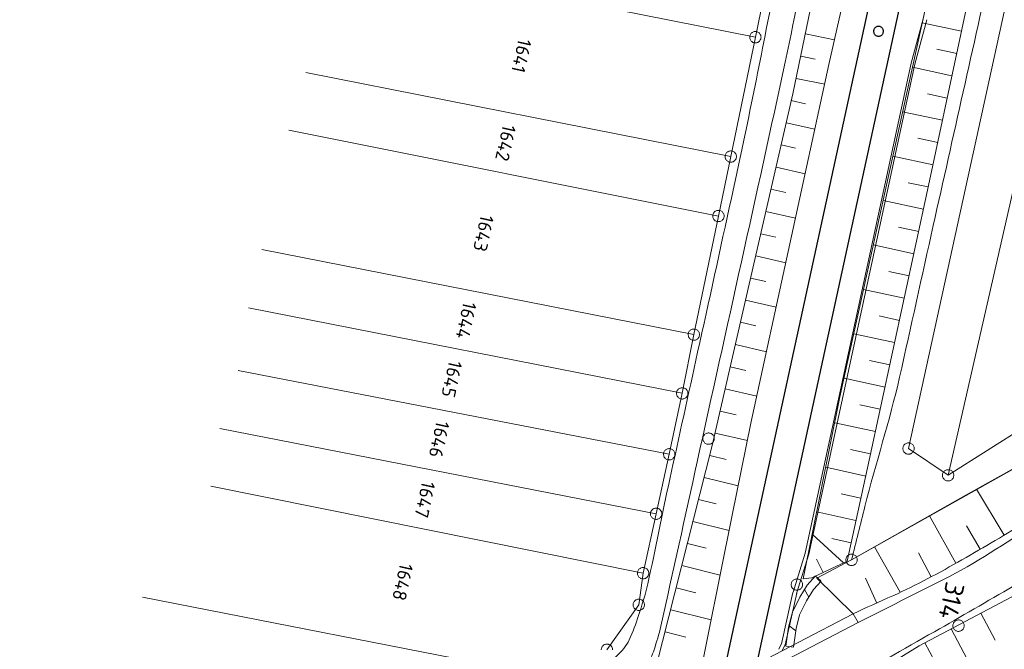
# Model space of a CAD drawing. Header units: metres. Extents: x 3425540 to 3446143, y 5432760 to 5444637.
# Tile 397 of 656: x 3436398 to 3436528, y 5442500 to 5442583. Entities that reach past the tile are written whole.
import ezdxf
from ezdxf.enums import TextEntityAlignment as Align

# ---------------------------------------------------------------- set-up
doc = ezdxf.new("R2010")
doc.units = ezdxf.units.M
for name, color, linetype, lineweight in [('B_Bestand', 9, 'Continuous', 18), ('B_Böschung', 9, 'Continuous', 18), ('B_Flurgrenzen', 9, 'Continuous', 18), ('B_Gleisachse', 9, 'Continuous', 25), ('B_Kilometrierung', 9, 'Continuous', 25), ('Bestand Kabeltröge', 9, 'Continuous', 18)]:
    doc.layers.add(name, color=color, linetype=linetype, lineweight=lineweight)
doc.styles.get("Standard").update_dxf_attribs({"font": 'isocpeur.ttf'})

msp = doc.modelspace()

# ---------------------------------------------------------------- linework, layer by layer
at = {"layer": 'B_Bestand'}
for p, q in [((3436503.37, 5442509.41), (3436502.65, 5442510.06)), ((3436501.21, 5442508.29), (3436501.75, 5442507.26)), ((3436475.59, 5442488.38), (3436507.6, 5442505.09)), ((3436499.13, 5442503.55), (3436500.04, 5442502.82)), ((3436499.74, 5442500.66), (3436498.77, 5442500.79))]:
    msp.add_line(p, q, dxfattribs=at)
for points in [[(3436502.64, 5442510.07), (3436501.56, 5442508.87), (3436500.59, 5442507.27), (3436499.61, 5442505.27), (3436499.1, 5442503.31), (3436498.76, 5442500.79)], [(3436503.38, 5442509.4), (3436502.37, 5442508.27), (3436501.46, 5442506.79), (3436500.56, 5442504.92), (3436500.08, 5442503.12), (3436499.75, 5442500.66)], [(3436475.59, 5442488.38), (3436476.25, 5442487.23), (3436508.26, 5442503.94), (3436507.6, 5442505.09)]]:
    msp.add_lwpolyline(points, dxfattribs=at)
for points, knots in [([(3436561.7, 5442898.68), (3436561.23, 5442896.28), (3436560.76, 5442893.87), (3436560.28, 5442891.47), (3436559.87, 5442889.35), (3436559.63, 5442887.2), (3436559.39, 5442885.05), (3436559.13, 5442882.73), (3436558.92, 5442880.41), (3436558.84, 5442878.08), (3436558.76, 5442875.72), (3436558.8, 5442873.36), (3436558.72, 5442871), (3436558.59, 5442866.7), (3436558.41, 5442862.4), (3436558.22, 5442858.1), (3436558.11, 5442855.6), (3436557.95, 5442853.11), (3436557.72, 5442850.62), (3436557.4, 5442847.15), (3436556.87, 5442843.7), (3436556.1, 5442840.3), (3436555.64, 5442838.28), (3436555.17, 5442836.26), (3436554.71, 5442834.24), (3436553.81, 5442830.3), (3436552.93, 5442826.36), (3436552.03, 5442822.42), (3436550.15, 5442814.15), (3436547.74, 5442806.01), (3436545.85, 5442797.75), (3436545.23, 5442795.06), (3436544.9, 5442792.32), (3436544.3, 5442789.64), (3436541.06, 5442775.3), (3436537.44, 5442761.04), (3436534.25, 5442746.68), (3436531.08, 5442732.37), (3436528.09, 5442718.01), (3436524.84, 5442703.72), (3436521.3, 5442688.18), (3436517.75, 5442672.66), (3436514.19, 5442657.13), (3436513.38, 5442653.59), (3436512.54, 5442650.06), (3436511.75, 5442646.52), (3436509.59, 5442636.85), (3436507.92, 5442627.08), (3436506.06, 5442617.34), (3436503.55, 5442604.18), (3436501.47, 5442590.93), (3436498.65, 5442577.83), (3436494.86, 5442560.25), (3436490.92, 5442542.69), (3436487.05, 5442525.12), (3436485.46, 5442517.9), (3436483.86, 5442510.67), (3436482.26, 5442503.45), (3436482.02, 5442502.39), (3436481.7, 5442501.36), (3436481.37, 5442500.33), (3436481.13, 5442499.6), (3436480.76, 5442498.95), (3436480.31, 5442498.32), (3436479.96, 5442497.84), (3436479.56, 5442497.42), (3436479.08, 5442497.09), (3436478.33, 5442496.59), (3436477.58, 5442496.11), (3436476.79, 5442495.7), (3436475.63, 5442495.09), (3436474.47, 5442494.48), (3436473.31, 5442493.87)], [0, 0, 0, 0, 0.017605, 0.017605, 0.017605, 0.033115, 0.033115, 0.033115, 0.049864, 0.049864, 0.049864, 0.066833, 0.066833, 0.066833, 0.097753, 0.097753, 0.097753, 0.115699, 0.115699, 0.115699, 0.140723, 0.140723, 0.140723, 0.155609, 0.155609, 0.155609, 0.184655, 0.184655, 0.184655, 0.24557, 0.24557, 0.24557, 0.26533, 0.26533, 0.26533, 0.370999, 0.370999, 0.370999, 0.476345, 0.476345, 0.476345, 0.590808, 0.590808, 0.590808, 0.616872, 0.616872, 0.616872, 0.688074, 0.688074, 0.688074, 0.784355, 0.784355, 0.784355, 0.913628, 0.913628, 0.913628, 0.966784, 0.966784, 0.966784, 0.974566, 0.974566, 0.974566, 0.980006, 0.980006, 0.980006, 0.984163, 0.984163, 0.984163, 0.990577, 0.990577, 0.990577, 1, 1, 1, 1]), ([(3436603.1, 5442891.21), (3436602.34, 5442891.19), (3436601.57, 5442891.16), (3436600.81, 5442891.13), (3436600.2, 5442891.11), (3436599.67, 5442890.76), (3436599.11, 5442890.48), (3436598.49, 5442890.16), (3436597.91, 5442889.86), (3436597.41, 5442889.37), (3436596.78, 5442888.74), (3436596.33, 5442888.04), (3436595.91, 5442887.28), (3436595.5, 5442886.55), (3436595.06, 5442885.85), (3436594.86, 5442885.05), (3436594.44, 5442883.36), (3436594.1, 5442881.65), (3436593.69, 5442879.95), (3436592.52, 5442875.21), (3436591.4, 5442870.46), (3436590.17, 5442865.73), (3436588.96, 5442861.12), (3436587.64, 5442856.54), (3436586.44, 5442851.94), (3436584.44, 5442844.28), (3436582.5, 5442836.61), (3436580.5, 5442828.96), (3436579.11, 5442823.59), (3436577.65, 5442818.25), (3436576.26, 5442812.88), (3436573.77, 5442803.27), (3436571.39, 5442793.63), (3436569.15, 5442783.96), (3436567.1, 5442775.11), (3436565.07, 5442766.26), (3436563.02, 5442757.41), (3436559.27, 5442741.21), (3436555.46, 5442725.02), (3436551.73, 5442708.82), (3436549.6, 5442699.59), (3436548.33, 5442690.18), (3436546.25, 5442680.95), (3436543.28, 5442667.77), (3436540.26, 5442654.61), (3436537.3, 5442641.44), (3436533.56, 5442624.79), (3436529.81, 5442608.14), (3436526.07, 5442591.49), (3436523.44, 5442579.76), (3436520.81, 5442568.02), (3436518.18, 5442556.29), (3436516.69, 5442549.62), (3436515.25, 5442542.94), (3436513.74, 5442536.28), (3436512.44, 5442530.54), (3436510.6, 5442524.93), (3436509.17, 5442519.22), (3436508.58, 5442516.88), (3436507.99, 5442514.53), (3436507.4, 5442512.19)], [0, 0, 0, 0, 0.005825, 0.005825, 0.005825, 0.010443, 0.010443, 0.010443, 0.015593, 0.015593, 0.015593, 0.022125, 0.022125, 0.022125, 0.028356, 0.028356, 0.028356, 0.041627, 0.041627, 0.041627, 0.078803, 0.078803, 0.078803, 0.115042, 0.115042, 0.115042, 0.175242, 0.175242, 0.175242, 0.21743, 0.21743, 0.21743, 0.29297, 0.29297, 0.29297, 0.3621, 0.3621, 0.3621, 0.488637, 0.488637, 0.488637, 0.56069, 0.56069, 0.56069, 0.663444, 0.663444, 0.663444, 0.793305, 0.793305, 0.793305, 0.884819, 0.884819, 0.884819, 0.936793, 0.936793, 0.936793, 0.981599, 0.981599, 0.981599, 1, 1, 1, 1]), ([(3436502.27, 5442616.09), (3436501.28, 5442610.42), (3436500.3, 5442604.75), (3436499.31, 5442599.08), (3436498.57, 5442594.81), (3436497.79, 5442590.55), (3436496.97, 5442586.3), (3436495.27, 5442577.47), (3436493.48, 5442568.67), (3436491.56, 5442559.89), (3436490.08, 5442553.11), (3436488.6, 5442546.34), (3436487.11, 5442539.57), (3436485.89, 5442533.99), (3436484.66, 5442528.41), (3436483.43, 5442522.83), (3436482.42, 5442518.24), (3436481.54, 5442513.62), (3436480.54, 5442509.03), (3436480.23, 5442507.61), (3436479.74, 5442506.23), (3436479.31, 5442504.84), (3436478.97, 5442503.76), (3436478.57, 5442502.7), (3436478.08, 5442501.66), (3436477.69, 5442500.83), (3436477.09, 5442500.13), (3436476.41, 5442499.49), (3436475.42, 5442498.55), (3436474.41, 5442497.7), (3436473.23, 5442497.09), (3436470.73, 5442495.79), (3436468.14, 5442494.71), (3436465.64, 5442493.41), (3436462.29, 5442491.66), (3436458.86, 5442490.03), (3436455.62, 5442488.07), (3436452.19, 5442485.98), (3436448.77, 5442483.87), (3436445.36, 5442481.76), (3436439.99, 5442478.45), (3436434.63, 5442475.11), (3436429.26, 5442471.8), (3436425.76, 5442469.64), (3436422.06, 5442467.83), (3436418.56, 5442465.66), (3436415.48, 5442463.77), (3436412.55, 5442461.67), (3436409.69, 5442459.47), (3436407.08, 5442457.46), (3436404.52, 5442455.41), (3436401.95, 5442453.36), (3436399.76, 5442451.61), (3436397.69, 5442449.74), (3436395.48, 5442448), (3436394.15, 5442446.95), (3436392.59, 5442446.29), (3436391.02, 5442445.6), (3436389.51, 5442444.94), (3436388, 5442444.33), (3436386.39, 5442444.15), (3436384.47, 5442443.94), (3436382.56, 5442443.9), (3436380.64, 5442443.98), (3436377.25, 5442444.13), (3436373.85, 5442444.28), (3436370.46, 5442444.43)], [0, 0, 0, 0, 0.071426, 0.071426, 0.071426, 0.125148, 0.125148, 0.125148, 0.236635, 0.236635, 0.236635, 0.32268, 0.32268, 0.32268, 0.393556, 0.393556, 0.393556, 0.451863, 0.451863, 0.451863, 0.4699, 0.4699, 0.4699, 0.483996, 0.483996, 0.483996, 0.495348, 0.495348, 0.495348, 0.511819, 0.511819, 0.511819, 0.546689, 0.546689, 0.546689, 0.593664, 0.593664, 0.593664, 0.643475, 0.643475, 0.643475, 0.721755, 0.721755, 0.721755, 0.772798, 0.772798, 0.772798, 0.817531, 0.817531, 0.817531, 0.85832, 0.85832, 0.85832, 0.893054, 0.893054, 0.893054, 0.914005, 0.914005, 0.914005, 0.934068, 0.934068, 0.934068, 0.957838, 0.957838, 0.957838, 1, 1, 1, 1]), ([(3436508.26, 5442503.94), (3436512.02, 5442505.82), (3436515.78, 5442507.71), (3436519.53, 5442509.6), (3436523.75, 5442511.72), (3436527.67, 5442514.4), (3436531.68, 5442516.9), (3436534.88, 5442518.91), (3436538.11, 5442520.86), (3436541.2, 5442523.02), (3436545.72, 5442526.18), (3436550.19, 5442529.43), (3436554.62, 5442532.71), (3436559.41, 5442536.25), (3436564.2, 5442539.79), (3436568.98, 5442543.33), (3436572.43, 5442545.88), (3436575.88, 5442548.43), (3436579.33, 5442550.98)], [0, 0, 0, 0, 0.147655, 0.147655, 0.147655, 0.313715, 0.313715, 0.313715, 0.446215, 0.446215, 0.446215, 0.640097, 0.640097, 0.640097, 0.849283, 0.849283, 0.849283, 1, 1, 1, 1]), ([(3436506.09, 5442495.78), (3436510.17, 5442498.09), (3436514.26, 5442500.4), (3436518.34, 5442502.72), (3436521.84, 5442504.7), (3436525.31, 5442506.73), (3436528.79, 5442508.75), (3436531.89, 5442510.56), (3436534.94, 5442512.43), (3436537.97, 5442514.36), (3436541.46, 5442516.59), (3436544.9, 5442518.89), (3436548.25, 5442521.33), (3436551.54, 5442523.73), (3436554.83, 5442526.14), (3436558.1, 5442528.56), (3436564.48, 5442533.26), (3436570.85, 5442537.96), (3436577.22, 5442542.67)], [0, 0, 0, 0, 0.164989, 0.164989, 0.164989, 0.30648, 0.30648, 0.30648, 0.432576, 0.432576, 0.432576, 0.578184, 0.578184, 0.578184, 0.721453, 0.721453, 0.721453, 1, 1, 1, 1]), ([(3436574.05, 5442527.51), (3436572.48, 5442526.06), (3436570.91, 5442524.61), (3436569.35, 5442523.16), (3436564.8, 5442518.94), (3436559.71, 5442515.36), (3436554.83, 5442511.54), (3436551.85, 5442509.21), (3436548.86, 5442506.9), (3436545.84, 5442504.63), (3436543.52, 5442502.88), (3436541.15, 5442501.21), (3436538.65, 5442499.72), (3436534.21, 5442497.07), (3436529.66, 5442494.68), (3436525.13, 5442492.22), (3436521.86, 5442490.44), (3436518.6, 5442488.68), (3436515.24, 5442487.1), (3436513.91, 5442486.47), (3436512.4, 5442486.36), (3436511.02, 5442485.85), (3436509.99, 5442485.47), (3436508.99, 5442485.01), (3436507.98, 5442484.54), (3436507.31, 5442484.22), (3436506.61, 5442483.95), (3436506.11, 5442483.36), (3436505.56, 5442482.71), (3436505.24, 5442481.96), (3436504.87, 5442481.22), (3436504.27, 5442480.02), (3436503.67, 5442478.85), (3436503.14, 5442477.62), (3436502.34, 5442475.73), (3436501.58, 5442473.82), (3436501.07, 5442471.83), (3436500.45, 5442469.39), (3436499.85, 5442466.95), (3436499.27, 5442464.5), (3436497.36, 5442456.42), (3436495.47, 5442448.33), (3436493.54, 5442440.25), (3436491.72, 5442432.6), (3436489.84, 5442424.97), (3436488.02, 5442417.33), (3436485.64, 5442407.32), (3436483.34, 5442397.29), (3436481.05, 5442387.27), (3436478.3, 5442375.27), (3436475.48, 5442363.28), (3436473.11, 5442351.2), (3436471.26, 5442341.81), (3436469.42, 5442332.41), (3436467.58, 5442323.01), (3436464.54, 5442307.47), (3436461.46, 5442291.94), (3436458.46, 5442276.4), (3436455.59, 5442261.47), (3436452.71, 5442246.55), (3436449.83, 5442231.62)], [0, 0, 0, 0, 0.018859, 0.018859, 0.018859, 0.073569, 0.073569, 0.073569, 0.106933, 0.106933, 0.106933, 0.132554, 0.132554, 0.132554, 0.17806, 0.17806, 0.17806, 0.210822, 0.210822, 0.210822, 0.22376, 0.22376, 0.22376, 0.233511, 0.233511, 0.233511, 0.240002, 0.240002, 0.240002, 0.247297, 0.247297, 0.247297, 0.259037, 0.259037, 0.259037, 0.277134, 0.277134, 0.277134, 0.299347, 0.299347, 0.299347, 0.372679, 0.372679, 0.372679, 0.442058, 0.442058, 0.442058, 0.532856, 0.532856, 0.532856, 0.64152, 0.64152, 0.64152, 0.726054, 0.726054, 0.726054, 0.865827, 0.865827, 0.865827, 1, 1, 1, 1])]:
    msp.add_open_spline(points, degree=3, knots=knots, dxfattribs=at)
at = {"layer": 'B_Böschung'}
for p, q in [((3436521.9, 5442581.9), (3436516.71, 5442583)), ((3436501.31, 5442581.56), (3436505.16, 5442580.76)), ((3436500.7, 5442578.62), (3436502.6, 5442578.23)), ((3436521.28, 5442578.96), (3436518.67, 5442579.52)), ((3436520.65, 5442576.03), (3436515.43, 5442577.14)), ((3436500.09, 5442575.68), (3436503.86, 5442574.9)), ((3436520.03, 5442573.09), (3436517.41, 5442573.65)), ((3436499.46, 5442572.75), (3436501.34, 5442572.32)), ((3436519.4, 5442570.16), (3436514.14, 5442571.28)), ((3436498.79, 5442569.82), (3436502.57, 5442568.96)), ((3436498.12, 5442566.9), (3436500.03, 5442566.46)), ((3436518.78, 5442567.23), (3436516.14, 5442567.79)), ((3436518.15, 5442564.29), (3436512.85, 5442565.42)), ((3436497.45, 5442563.98), (3436501.29, 5442563.09)), ((3436517.53, 5442561.36), (3436514.87, 5442561.92)), ((3436496.78, 5442561.05), (3436498.72, 5442560.61)), ((3436516.9, 5442558.42), (3436511.57, 5442559.58)), ((3436496.11, 5442558.13), (3436500.02, 5442557.23)), ((3436495.44, 5442555.2), (3436497.41, 5442554.75)), ((3436516.26, 5442555.49), (3436513.59, 5442556.07)), ((3436515.63, 5442552.56), (3436510.28, 5442553.72)), ((3436494.77, 5442552.28), (3436498.74, 5442551.37)), ((3436514.99, 5442549.63), (3436512.31, 5442550.21)), ((3436494.1, 5442549.35), (3436496.1, 5442548.9)), ((3436514.36, 5442546.7), (3436508.99, 5442547.86)), ((3436493.42, 5442546.43), (3436497.47, 5442545.5)), ((3436492.75, 5442543.51), (3436494.79, 5442543.04)), ((3436513.72, 5442543.76), (3436511.04, 5442544.35)), ((3436513.09, 5442540.83), (3436507.71, 5442542)), ((3436492.08, 5442540.58), (3436496.19, 5442539.64)), ((3436512.45, 5442537.9), (3436509.76, 5442538.48)), ((3436491.41, 5442537.66), (3436493.48, 5442537.18)), ((3436511.82, 5442534.97), (3436506.42, 5442536.14)), ((3436490.74, 5442534.73), (3436494.91, 5442533.78)), ((3436490.07, 5442531.81), (3436492.17, 5442531.33)), ((3436511.18, 5442532.04), (3436508.48, 5442532.62)), ((3436510.55, 5442529.1), (3436505.19, 5442530.26)), ((3436489.4, 5442528.89), (3436493.67, 5442527.91)), ((3436509.91, 5442526.17), (3436507.26, 5442526.75)), ((3436488.7, 5442525.97), (3436490.88, 5442525.42)), ((3436509.27, 5442523.24), (3436504.01, 5442524.39)), ((3436487.96, 5442523.06), (3436492.45, 5442521.93)), ((3436527.53, 5442515.46), (3436523.9, 5442521.51)), ((3436487.23, 5442520.15), (3436489.54, 5442519.57)), ((3436508.63, 5442520.31), (3436506.02, 5442520.88)), ((3436507.99, 5442517.38), (3436502.82, 5442518.51)), ((3436521.15, 5442511.74), (3436517.7, 5442518.01)), ((3436486.49, 5442517.24), (3436491.25, 5442516.04)), ((3436524.35, 5442513.58), (3436522.56, 5442516.67)), ((3436506.35, 5442511.8), (3436502.23, 5442515.57)), ((3436507.34, 5442514.45), (3436504.79, 5442515.01)), ((3436485.76, 5442514.34), (3436488.21, 5442513.72)), ((3436513.82, 5442507.93), (3436510.41, 5442513.89)), ((3436517.91, 5442509.96), (3436516.23, 5442513.1)), ((3436485.02, 5442511.43), (3436490.07, 5442510.15)), ((3436503.64, 5442510.52), (3436502.78, 5442512.3)), ((3436502.16, 5442509.83), (3436501.04, 5442509.67)), ((3436507.6, 5442505.09), (3436502.83, 5442509.76)), ((3436510.72, 5442506.5), (3436509.25, 5442509.78)), ((3436484.28, 5442508.52), (3436486.88, 5442507.86)), ((3436483.55, 5442505.61), (3436488.89, 5442504.26)), ((3436524.46, 5442505.17), (3436526.36, 5442501.58)), ((3436482.81, 5442502.7), (3436485.55, 5442502.01)), ((3436520.53, 5442503.09), (3436524.41, 5442495.75)), ((3436517.09, 5442501.26), (3436519.06, 5442497.54))]:
    msp.add_line(p, q, dxfattribs=at)
for points in [[(3436591.04, 5442898.59), (3436587.93, 5442888.03), (3436585.58, 5442880.48), (3436582.66, 5442868.95), (3436580, 5442858.68), (3436566.29, 5442806.61), (3436555.23, 5442759.67), (3436547.72, 5442726.82), (3436536.65, 5442673.57), (3436532.63, 5442654.77), (3436534.56, 5442654.35), (3436533.81, 5442650.58), (3436531.82, 5442651.01), (3436526.97, 5442628.36), (3436517.81, 5442587.99), (3436505.88, 5442533.7), (3436501.04, 5442509.67)], [(3436596.45, 5442897.1), (3436594.38, 5442890.71), (3436592.2, 5442882.47), (3436589.32, 5442871.56), (3436579.06, 5442834.41), (3436572.56, 5442810.23), (3436569.17, 5442796.42), (3436564.43, 5442776.38), (3436561.69, 5442763.5), (3436554.59, 5442731.28), (3436547.85, 5442702.39), (3436542.75, 5442679.25), (3436538.48, 5442658.46), (3436532.81, 5442633.16), (3436525.24, 5442597.58), (3436517.44, 5442560.94), (3436509.73, 5442525.33), (3436506.81, 5442512.01), (3436502.16, 5442509.83)], [(3436559.44, 5442850.72), (3436559.08, 5442846.16), (3436558.12, 5442840.55), (3436556.67, 5442833.5), (3436553.6, 5442819.89), (3436547.28, 5442795.47), (3436542.71, 5442775.19), (3436535.91, 5442743.53), (3436531.1, 5442720.74), (3436527.42, 5442703.38), (3436523.57, 5442687.17), (3436518.81, 5442665.52), (3436515.2, 5442647.57), (3436508.46, 5442616.15), (3436499.67, 5442573.65), (3436489.02, 5442527.25), (3436480.86, 5442494.99)], [(3436515.54, 5442629.65), (3436516.06, 5442629.53), (3436511.05, 5442606.88), (3436504.43, 5442577.51), (3436494.14, 5442530.2), (3436491.67, 5442518.09), (3436486.88, 5442494.27)], [(3436502.83, 5442509.76), (3436507.4, 5442512.19), (3436522.38, 5442520.66), (3436536.68, 5442528.65), (3436552.46, 5442538.97), (3436562.01, 5442545.22), (3436579.96, 5442557.54)], [(3436506.76, 5442494.67), (3436510.69, 5442497.37), (3436516.32, 5442500.86), (3436528.46, 5442507.29), (3436534.89, 5442510.95), (3436543.9, 5442517.11), (3436550.5, 5442521.92), (3436557.82, 5442527.19), (3436572.19, 5442537.73)]]:
    msp.add_lwpolyline(points, dxfattribs=at)
msp.add_open_spline([(3436507.6, 5442505.09), (3436509.35, 5442505.88), (3436511.11, 5442506.67), (3436512.87, 5442507.46), (3436515.99, 5442508.86), (3436519, 5442510.5), (3436521.97, 5442512.2), (3436524.91, 5442513.87), (3436527.81, 5442515.6), (3436530.7, 5442517.36), (3436533.91, 5442519.32), (3436537.15, 5442521.22), (3436540.25, 5442523.35), (3436542.54, 5442524.92), (3436544.79, 5442526.54), (3436547.04, 5442528.17), (3436552.98, 5442532.48), (3436558.95, 5442536.77), (3436564.87, 5442541.11), (3436570.56, 5442545.28), (3436576.24, 5442549.44), (3436581.92, 5442553.61)], degree=3, knots=[0, 0, 0, 0, 0.064937, 0.064937, 0.064937, 0.180308, 0.180308, 0.180308, 0.294303, 0.294303, 0.294303, 0.421015, 0.421015, 0.421015, 0.514594, 0.514594, 0.514594, 0.762305, 0.762305, 0.762305, 1, 1, 1, 1], dxfattribs=at)
at = {"layer": 'B_Flurgrenzen'}
for p, q in [((3436561.26, 5442704.06), (3436520.15, 5442523.34)), ((3436514.92, 5442526.87), (3436538.99, 5442636.65)), ((3436498.82, 5442600.6), (3436494.72, 5442581.11)), ((3436438.88, 5442592.21), (3436494.72, 5442581.11)), ((3436494.72, 5442581.11), (3436491.47, 5442565.37)), ((3436435.42, 5442576.46), (3436491.47, 5442565.37)), ((3436433.17, 5442568.86), (3436489.85, 5442557.53)), ((3436491.47, 5442565.37), (3436489.85, 5442557.53)), ((3436489.85, 5442557.53), (3436486.6, 5442541.89)), ((3436429.64, 5442553.11), (3436486.6, 5442541.89)), ((3436427.87, 5442545.41), (3436485.07, 5442534.15)), ((3436486.6, 5442541.89), (3436485.07, 5442534.15)), ((3436426.51, 5442537.14), (3436483.35, 5442526.11)), ((3436485.07, 5442534.15), (3436483.35, 5442526.11)), ((3436534.33, 5442532.38), (3436520.15, 5442523.34)), ((3436424.1, 5442529.52), (3436481.63, 5442518.27)), ((3436507.4, 5442512.19), (3436536.68, 5442528.65)), ((3436520.15, 5442523.34), (3436514.92, 5442526.87)), ((3436483.35, 5442526.11), (3436481.63, 5442518.27)), ((3436422.9, 5442521.89), (3436479.91, 5442510.43)), ((3436481.63, 5442518.27), (3436479.91, 5442510.43)), ((3436479.91, 5442510.43), (3436479.35, 5442506.27)), ((3436413.91, 5442507.29), (3436468.93, 5442496.51)), ((3436479.35, 5442506.27), (3436475.14, 5442500.34))]:
    msp.add_line(p, q, dxfattribs=at)
for points in [[(3436495.47, 5442581.11), (3436495.46, 5442581.2), (3436495.44, 5442581.29), (3436495.42, 5442581.39), (3436495.37, 5442581.47), (3436495.32, 5442581.55), (3436495.26, 5442581.62), (3436495.2, 5442581.69), (3436495.12, 5442581.74), (3436495.04, 5442581.79), (3436494.95, 5442581.82), (3436494.86, 5442581.84), (3436494.77, 5442581.85), (3436494.67, 5442581.85), (3436494.58, 5442581.84), (3436494.49, 5442581.82), (3436494.4, 5442581.79), (3436494.32, 5442581.74), (3436494.24, 5442581.69), (3436494.18, 5442581.62), (3436494.12, 5442581.55), (3436494.06, 5442581.47), (3436494.02, 5442581.39), (3436493.99, 5442581.29), (3436493.97, 5442581.2), (3436493.97, 5442581.11), (3436493.97, 5442581.02), (3436493.99, 5442580.93), (3436494.02, 5442580.83), (3436494.06, 5442580.75), (3436494.12, 5442580.67), (3436494.18, 5442580.6), (3436494.24, 5442580.53), (3436494.32, 5442580.48), (3436494.4, 5442580.43), (3436494.49, 5442580.4), (3436494.58, 5442580.38), (3436494.67, 5442580.37), (3436494.77, 5442580.37), (3436494.86, 5442580.38), (3436494.95, 5442580.4), (3436495.04, 5442580.43), (3436495.12, 5442580.48), (3436495.2, 5442580.53), (3436495.26, 5442580.6), (3436495.32, 5442580.67), (3436495.37, 5442580.75), (3436495.42, 5442580.83), (3436495.44, 5442580.93), (3436495.46, 5442581.02), (3436495.47, 5442581.11)], [(3436492.22, 5442565.37), (3436492.22, 5442565.47), (3436492.2, 5442565.55), (3436492.17, 5442565.65), (3436492.13, 5442565.73), (3436492.07, 5442565.81), (3436492.01, 5442565.89), (3436491.95, 5442565.95), (3436491.87, 5442566), (3436491.79, 5442566.05), (3436491.7, 5442566.08), (3436491.61, 5442566.1), (3436491.52, 5442566.12), (3436491.42, 5442566.12), (3436491.33, 5442566.1), (3436491.24, 5442566.08), (3436491.15, 5442566.05), (3436491.07, 5442566), (3436490.99, 5442565.95), (3436490.93, 5442565.89), (3436490.87, 5442565.81), (3436490.82, 5442565.73), (3436490.77, 5442565.65), (3436490.75, 5442565.55), (3436490.73, 5442565.47), (3436490.72, 5442565.37), (3436490.73, 5442565.28), (3436490.75, 5442565.19), (3436490.77, 5442565.09), (3436490.82, 5442565.01), (3436490.87, 5442564.93), (3436490.93, 5442564.86), (3436490.99, 5442564.79), (3436491.07, 5442564.74), (3436491.15, 5442564.69), (3436491.24, 5442564.66), (3436491.33, 5442564.64), (3436491.42, 5442564.63), (3436491.52, 5442564.63), (3436491.61, 5442564.64), (3436491.7, 5442564.66), (3436491.79, 5442564.69), (3436491.87, 5442564.74), (3436491.95, 5442564.79), (3436492.01, 5442564.86), (3436492.07, 5442564.93), (3436492.13, 5442565.01), (3436492.17, 5442565.09), (3436492.2, 5442565.19), (3436492.22, 5442565.28), (3436492.22, 5442565.37)], [(3436490.6, 5442557.53), (3436490.59, 5442557.62), (3436490.57, 5442557.71), (3436490.54, 5442557.81), (3436490.5, 5442557.89), (3436490.45, 5442557.97), (3436490.39, 5442558.04), (3436490.32, 5442558.11), (3436490.25, 5442558.16), (3436490.17, 5442558.21), (3436490.08, 5442558.24), (3436489.99, 5442558.26), (3436489.89, 5442558.27), (3436489.8, 5442558.27), (3436489.7, 5442558.26), (3436489.62, 5442558.24), (3436489.53, 5442558.21), (3436489.44, 5442558.16), (3436489.37, 5442558.11), (3436489.3, 5442558.04), (3436489.24, 5442557.97), (3436489.19, 5442557.89), (3436489.15, 5442557.81), (3436489.12, 5442557.71), (3436489.1, 5442557.62), (3436489.1, 5442557.53), (3436489.1, 5442557.44), (3436489.12, 5442557.35), (3436489.15, 5442557.25), (3436489.19, 5442557.17), (3436489.24, 5442557.09), (3436489.3, 5442557.02), (3436489.37, 5442556.95), (3436489.44, 5442556.9), (3436489.53, 5442556.85), (3436489.62, 5442556.82), (3436489.7, 5442556.8), (3436489.8, 5442556.79), (3436489.89, 5442556.79), (3436489.99, 5442556.8), (3436490.08, 5442556.82), (3436490.17, 5442556.85), (3436490.25, 5442556.9), (3436490.32, 5442556.95), (3436490.39, 5442557.02), (3436490.45, 5442557.09), (3436490.5, 5442557.17), (3436490.54, 5442557.25), (3436490.57, 5442557.35), (3436490.59, 5442557.44), (3436490.6, 5442557.53)], [(3436487.35, 5442541.89), (3436487.35, 5442541.98), (3436487.33, 5442542.07), (3436487.3, 5442542.17), (3436487.26, 5442542.25), (3436487.2, 5442542.33), (3436487.15, 5442542.4), (3436487.08, 5442542.47), (3436487, 5442542.52), (3436486.92, 5442542.57), (3436486.83, 5442542.6), (3436486.74, 5442542.62), (3436486.65, 5442542.63), (3436486.56, 5442542.63), (3436486.46, 5442542.62), (3436486.37, 5442542.6), (3436486.28, 5442542.57), (3436486.2, 5442542.52), (3436486.12, 5442542.47), (3436486.06, 5442542.4), (3436486, 5442542.33), (3436485.95, 5442542.25), (3436485.91, 5442542.17), (3436485.88, 5442542.07), (3436485.86, 5442541.98), (3436485.85, 5442541.89), (3436485.86, 5442541.8), (3436485.88, 5442541.71), (3436485.91, 5442541.61), (3436485.95, 5442541.53), (3436486, 5442541.45), (3436486.06, 5442541.38), (3436486.12, 5442541.31), (3436486.2, 5442541.26), (3436486.28, 5442541.21), (3436486.37, 5442541.18), (3436486.46, 5442541.16), (3436486.56, 5442541.15), (3436486.65, 5442541.15), (3436486.74, 5442541.16), (3436486.83, 5442541.18), (3436486.92, 5442541.21), (3436487, 5442541.26), (3436487.08, 5442541.31), (3436487.15, 5442541.38), (3436487.2, 5442541.45), (3436487.26, 5442541.53), (3436487.3, 5442541.61), (3436487.33, 5442541.71), (3436487.35, 5442541.8), (3436487.35, 5442541.89)], [(3436485.82, 5442534.15), (3436485.82, 5442534.24), (3436485.8, 5442534.33), (3436485.77, 5442534.42), (3436485.73, 5442534.51), (3436485.68, 5442534.58), (3436485.62, 5442534.66), (3436485.55, 5442534.72), (3436485.48, 5442534.78), (3436485.39, 5442534.82), (3436485.3, 5442534.85), (3436485.22, 5442534.88), (3436485.12, 5442534.89), (3436485.03, 5442534.89), (3436484.93, 5442534.88), (3436484.84, 5442534.85), (3436484.75, 5442534.82), (3436484.67, 5442534.78), (3436484.6, 5442534.72), (3436484.53, 5442534.66), (3436484.47, 5442534.58), (3436484.42, 5442534.51), (3436484.38, 5442534.42), (3436484.35, 5442534.33), (3436484.33, 5442534.24), (3436484.32, 5442534.15), (3436484.33, 5442534.05), (3436484.35, 5442533.96), (3436484.38, 5442533.87), (3436484.42, 5442533.79), (3436484.47, 5442533.71), (3436484.53, 5442533.63), (3436484.6, 5442533.57), (3436484.67, 5442533.51), (3436484.75, 5442533.47), (3436484.84, 5442533.44), (3436484.93, 5442533.41), (3436485.03, 5442533.4), (3436485.12, 5442533.4), (3436485.22, 5442533.41), (3436485.3, 5442533.44), (3436485.39, 5442533.47), (3436485.48, 5442533.51), (3436485.55, 5442533.57), (3436485.62, 5442533.63), (3436485.68, 5442533.71), (3436485.73, 5442533.79), (3436485.77, 5442533.87), (3436485.8, 5442533.96), (3436485.82, 5442534.05), (3436485.82, 5442534.15)], [(3436489.3, 5442528.17), (3436489.29, 5442528.27), (3436489.28, 5442528.36), (3436489.25, 5442528.45), (3436489.21, 5442528.53), (3436489.15, 5442528.61), (3436489.09, 5442528.69), (3436489.03, 5442528.75), (3436488.95, 5442528.81), (3436488.87, 5442528.85), (3436488.78, 5442528.88), (3436488.69, 5442528.91), (3436488.6, 5442528.92), (3436488.5, 5442528.92), (3436488.41, 5442528.91), (3436488.32, 5442528.88), (3436488.23, 5442528.85), (3436488.15, 5442528.81), (3436488.07, 5442528.75), (3436488.01, 5442528.69), (3436487.95, 5442528.61), (3436487.89, 5442528.53), (3436487.85, 5442528.45), (3436487.82, 5442528.36), (3436487.81, 5442528.27), (3436487.8, 5442528.17), (3436487.81, 5442528.08), (3436487.82, 5442527.99), (3436487.85, 5442527.9), (3436487.89, 5442527.81), (3436487.95, 5442527.74), (3436488.01, 5442527.66), (3436488.07, 5442527.59), (3436488.15, 5442527.54), (3436488.23, 5442527.49), (3436488.32, 5442527.46), (3436488.41, 5442527.44), (3436488.5, 5442527.43), (3436488.6, 5442527.43), (3436488.69, 5442527.44), (3436488.78, 5442527.46), (3436488.87, 5442527.49), (3436488.95, 5442527.54), (3436489.03, 5442527.59), (3436489.09, 5442527.66), (3436489.15, 5442527.74), (3436489.21, 5442527.81), (3436489.25, 5442527.9), (3436489.28, 5442527.99), (3436489.29, 5442528.08), (3436489.3, 5442528.17)], [(3436484.1, 5442526.11), (3436484.1, 5442526.21), (3436484.08, 5442526.3), (3436484.05, 5442526.39), (3436484.01, 5442526.47), (3436483.96, 5442526.55), (3436483.9, 5442526.63), (3436483.83, 5442526.69), (3436483.76, 5442526.75), (3436483.67, 5442526.79), (3436483.58, 5442526.82), (3436483.5, 5442526.85), (3436483.4, 5442526.86), (3436483.31, 5442526.86), (3436483.21, 5442526.85), (3436483.12, 5442526.82), (3436483.03, 5442526.79), (3436482.95, 5442526.75), (3436482.88, 5442526.69), (3436482.81, 5442526.63), (3436482.75, 5442526.55), (3436482.7, 5442526.47), (3436482.66, 5442526.39), (3436482.63, 5442526.3), (3436482.61, 5442526.21), (3436482.6, 5442526.11), (3436482.61, 5442526.02), (3436482.63, 5442525.93), (3436482.66, 5442525.84), (3436482.7, 5442525.75), (3436482.75, 5442525.68), (3436482.81, 5442525.6), (3436482.88, 5442525.53), (3436482.95, 5442525.48), (3436483.03, 5442525.43), (3436483.12, 5442525.4), (3436483.21, 5442525.38), (3436483.31, 5442525.37), (3436483.4, 5442525.37), (3436483.5, 5442525.38), (3436483.58, 5442525.4), (3436483.67, 5442525.43), (3436483.76, 5442525.48), (3436483.83, 5442525.53), (3436483.9, 5442525.6), (3436483.96, 5442525.68), (3436484.01, 5442525.75), (3436484.05, 5442525.84), (3436484.08, 5442525.93), (3436484.1, 5442526.02), (3436484.1, 5442526.11)], [(3436515.67, 5442526.87), (3436515.67, 5442526.96), (3436515.65, 5442527.05), (3436515.62, 5442527.15), (3436515.58, 5442527.23), (3436515.53, 5442527.31), (3436515.47, 5442527.38), (3436515.4, 5442527.45), (3436515.33, 5442527.5), (3436515.24, 5442527.55), (3436515.15, 5442527.58), (3436515.07, 5442527.6), (3436514.97, 5442527.61), (3436514.88, 5442527.61), (3436514.78, 5442527.6), (3436514.69, 5442527.58), (3436514.61, 5442527.55), (3436514.52, 5442527.5), (3436514.45, 5442527.45), (3436514.38, 5442527.38), (3436514.32, 5442527.31), (3436514.27, 5442527.23), (3436514.23, 5442527.15), (3436514.2, 5442527.05), (3436514.18, 5442526.96), (3436514.17, 5442526.87), (3436514.18, 5442526.78), (3436514.2, 5442526.69), (3436514.23, 5442526.59), (3436514.27, 5442526.51), (3436514.32, 5442526.43), (3436514.38, 5442526.36), (3436514.45, 5442526.29), (3436514.52, 5442526.24), (3436514.61, 5442526.19), (3436514.69, 5442526.16), (3436514.78, 5442526.14), (3436514.88, 5442526.13), (3436514.97, 5442526.13), (3436515.07, 5442526.14), (3436515.15, 5442526.16), (3436515.24, 5442526.19), (3436515.33, 5442526.24), (3436515.4, 5442526.29), (3436515.47, 5442526.36), (3436515.53, 5442526.43), (3436515.58, 5442526.51), (3436515.62, 5442526.59), (3436515.65, 5442526.69), (3436515.67, 5442526.78), (3436515.67, 5442526.87)], [(3436520.9, 5442523.34), (3436520.89, 5442523.43), (3436520.87, 5442523.52), (3436520.84, 5442523.62), (3436520.8, 5442523.7), (3436520.75, 5442523.78), (3436520.69, 5442523.85), (3436520.62, 5442523.92), (3436520.55, 5442523.97), (3436520.47, 5442524.02), (3436520.38, 5442524.05), (3436520.29, 5442524.07), (3436520.19, 5442524.08), (3436520.1, 5442524.08), (3436520, 5442524.07), (3436519.92, 5442524.05), (3436519.83, 5442524.02), (3436519.74, 5442523.97), (3436519.67, 5442523.92), (3436519.6, 5442523.85), (3436519.54, 5442523.78), (3436519.49, 5442523.7), (3436519.45, 5442523.62), (3436519.42, 5442523.52), (3436519.4, 5442523.43), (3436519.4, 5442523.34), (3436519.4, 5442523.25), (3436519.42, 5442523.16), (3436519.45, 5442523.06), (3436519.49, 5442522.98), (3436519.54, 5442522.9), (3436519.6, 5442522.83), (3436519.67, 5442522.76), (3436519.74, 5442522.71), (3436519.83, 5442522.66), (3436519.92, 5442522.63), (3436520, 5442522.61), (3436520.1, 5442522.6), (3436520.19, 5442522.6), (3436520.29, 5442522.61), (3436520.38, 5442522.63), (3436520.47, 5442522.66), (3436520.55, 5442522.71), (3436520.62, 5442522.76), (3436520.69, 5442522.83), (3436520.75, 5442522.9), (3436520.8, 5442522.98), (3436520.84, 5442523.06), (3436520.87, 5442523.16), (3436520.89, 5442523.25), (3436520.9, 5442523.34)], [(3436482.38, 5442518.27), (3436482.38, 5442518.37), (3436482.36, 5442518.46), (3436482.33, 5442518.55), (3436482.29, 5442518.63), (3436482.23, 5442518.71), (3436482.18, 5442518.79), (3436482.11, 5442518.85), (3436482.03, 5442518.9), (3436481.95, 5442518.95), (3436481.86, 5442518.98), (3436481.77, 5442519), (3436481.68, 5442519.02), (3436481.59, 5442519.02), (3436481.49, 5442519), (3436481.4, 5442518.98), (3436481.31, 5442518.95), (3436481.23, 5442518.9), (3436481.15, 5442518.85), (3436481.09, 5442518.79), (3436481.03, 5442518.71), (3436480.98, 5442518.63), (3436480.94, 5442518.55), (3436480.91, 5442518.46), (3436480.89, 5442518.37), (3436480.88, 5442518.27), (3436480.89, 5442518.18), (3436480.91, 5442518.09), (3436480.94, 5442517.99), (3436480.98, 5442517.91), (3436481.03, 5442517.84), (3436481.09, 5442517.76), (3436481.15, 5442517.69), (3436481.23, 5442517.64), (3436481.31, 5442517.59), (3436481.4, 5442517.56), (3436481.49, 5442517.54), (3436481.59, 5442517.53), (3436481.68, 5442517.53), (3436481.77, 5442517.54), (3436481.86, 5442517.56), (3436481.95, 5442517.59), (3436482.03, 5442517.64), (3436482.11, 5442517.69), (3436482.18, 5442517.76), (3436482.23, 5442517.84), (3436482.29, 5442517.91), (3436482.33, 5442517.99), (3436482.36, 5442518.09), (3436482.38, 5442518.18), (3436482.38, 5442518.27)], [(3436508.15, 5442512.19), (3436508.15, 5442512.28), (3436508.13, 5442512.37), (3436508.1, 5442512.46), (3436508.06, 5442512.55), (3436508.01, 5442512.62), (3436507.95, 5442512.7), (3436507.88, 5442512.77), (3436507.81, 5442512.82), (3436507.72, 5442512.87), (3436507.63, 5442512.9), (3436507.55, 5442512.92), (3436507.45, 5442512.93), (3436507.36, 5442512.93), (3436507.26, 5442512.92), (3436507.17, 5442512.9), (3436507.08, 5442512.87), (3436507, 5442512.82), (3436506.93, 5442512.77), (3436506.86, 5442512.7), (3436506.8, 5442512.62), (3436506.75, 5442512.55), (3436506.71, 5442512.46), (3436506.68, 5442512.37), (3436506.66, 5442512.28), (3436506.65, 5442512.19), (3436506.66, 5442512.09), (3436506.68, 5442512), (3436506.71, 5442511.91), (3436506.75, 5442511.83), (3436506.8, 5442511.75), (3436506.86, 5442511.67), (3436506.93, 5442511.61), (3436507, 5442511.55), (3436507.08, 5442511.51), (3436507.17, 5442511.48), (3436507.26, 5442511.45), (3436507.36, 5442511.44), (3436507.45, 5442511.44), (3436507.55, 5442511.45), (3436507.63, 5442511.48), (3436507.72, 5442511.51), (3436507.81, 5442511.55), (3436507.88, 5442511.61), (3436507.95, 5442511.67), (3436508.01, 5442511.75), (3436508.06, 5442511.83), (3436508.1, 5442511.91), (3436508.13, 5442512), (3436508.15, 5442512.09), (3436508.15, 5442512.19)], [(3436480.66, 5442510.43), (3436480.66, 5442510.53), (3436480.64, 5442510.61), (3436480.61, 5442510.71), (3436480.57, 5442510.79), (3436480.51, 5442510.87), (3436480.46, 5442510.95), (3436480.39, 5442511.01), (3436480.31, 5442511.06), (3436480.23, 5442511.11), (3436480.14, 5442511.14), (3436480.05, 5442511.16), (3436479.96, 5442511.18), (3436479.87, 5442511.18), (3436479.77, 5442511.16), (3436479.68, 5442511.14), (3436479.59, 5442511.11), (3436479.51, 5442511.06), (3436479.43, 5442511.01), (3436479.37, 5442510.95), (3436479.31, 5442510.87), (3436479.26, 5442510.79), (3436479.22, 5442510.71), (3436479.19, 5442510.61), (3436479.17, 5442510.53), (3436479.16, 5442510.43), (3436479.17, 5442510.34), (3436479.19, 5442510.25), (3436479.22, 5442510.15), (3436479.26, 5442510.07), (3436479.31, 5442509.99), (3436479.37, 5442509.92), (3436479.43, 5442509.85), (3436479.51, 5442509.8), (3436479.59, 5442509.75), (3436479.68, 5442509.72), (3436479.77, 5442509.7), (3436479.87, 5442509.69), (3436479.96, 5442509.69), (3436480.05, 5442509.7), (3436480.14, 5442509.72), (3436480.23, 5442509.75), (3436480.31, 5442509.8), (3436480.39, 5442509.85), (3436480.46, 5442509.92), (3436480.51, 5442509.99), (3436480.57, 5442510.07), (3436480.61, 5442510.15), (3436480.64, 5442510.25), (3436480.66, 5442510.34), (3436480.66, 5442510.43)], [(3436500.94, 5442508.93), (3436500.94, 5442509.02), (3436500.92, 5442509.11), (3436500.89, 5442509.21), (3436500.85, 5442509.29), (3436500.8, 5442509.36), (3436500.74, 5442509.44), (3436500.67, 5442509.51), (3436500.6, 5442509.56), (3436500.51, 5442509.61), (3436500.42, 5442509.64), (3436500.34, 5442509.66), (3436500.24, 5442509.67), (3436500.15, 5442509.67), (3436500.05, 5442509.66), (3436499.96, 5442509.64), (3436499.88, 5442509.61), (3436499.79, 5442509.56), (3436499.72, 5442509.51), (3436499.65, 5442509.44), (3436499.59, 5442509.36), (3436499.54, 5442509.29), (3436499.5, 5442509.21), (3436499.47, 5442509.11), (3436499.45, 5442509.02), (3436499.44, 5442508.93), (3436499.45, 5442508.83), (3436499.47, 5442508.74), (3436499.5, 5442508.65), (3436499.54, 5442508.57), (3436499.59, 5442508.49), (3436499.65, 5442508.41), (3436499.72, 5442508.35), (3436499.79, 5442508.3), (3436499.88, 5442508.25), (3436499.96, 5442508.22), (3436500.05, 5442508.2), (3436500.15, 5442508.18), (3436500.24, 5442508.18), (3436500.34, 5442508.2), (3436500.42, 5442508.22), (3436500.51, 5442508.25), (3436500.6, 5442508.3), (3436500.67, 5442508.35), (3436500.74, 5442508.41), (3436500.8, 5442508.49), (3436500.85, 5442508.57), (3436500.89, 5442508.65), (3436500.92, 5442508.74), (3436500.94, 5442508.83), (3436500.94, 5442508.93)], [(3436480.1, 5442506.27), (3436480.09, 5442506.36), (3436480.07, 5442506.45), (3436480.05, 5442506.54), (3436480, 5442506.63), (3436479.95, 5442506.7), (3436479.89, 5442506.78), (3436479.83, 5442506.84), (3436479.75, 5442506.9), (3436479.67, 5442506.94), (3436479.58, 5442506.97), (3436479.49, 5442507), (3436479.4, 5442507.01), (3436479.3, 5442507.01), (3436479.21, 5442507), (3436479.12, 5442506.97), (3436479.03, 5442506.94), (3436478.95, 5442506.9), (3436478.87, 5442506.84), (3436478.81, 5442506.78), (3436478.75, 5442506.7), (3436478.69, 5442506.63), (3436478.65, 5442506.54), (3436478.62, 5442506.45), (3436478.6, 5442506.36), (3436478.6, 5442506.27), (3436478.6, 5442506.17), (3436478.62, 5442506.08), (3436478.65, 5442505.99), (3436478.69, 5442505.91), (3436478.75, 5442505.83), (3436478.81, 5442505.75), (3436478.87, 5442505.69), (3436478.95, 5442505.63), (3436479.03, 5442505.59), (3436479.12, 5442505.56), (3436479.21, 5442505.53), (3436479.3, 5442505.52), (3436479.4, 5442505.52), (3436479.49, 5442505.53), (3436479.58, 5442505.56), (3436479.67, 5442505.59), (3436479.75, 5442505.63), (3436479.83, 5442505.69), (3436479.89, 5442505.75), (3436479.95, 5442505.83), (3436480, 5442505.91), (3436480.05, 5442505.99), (3436480.07, 5442506.08), (3436480.09, 5442506.17), (3436480.1, 5442506.27)], [(3436521.35, 5442502.78), (3436521.44, 5442502.76), (3436521.53, 5442502.76), (3436521.63, 5442502.77), (3436521.72, 5442502.79), (3436521.81, 5442502.83), (3436521.9, 5442502.87), (3436521.97, 5442502.92), (3436522.04, 5442502.98), (3436522.11, 5442503.05), (3436522.15, 5442503.13), (3436522.2, 5442503.21), (3436522.23, 5442503.3), (3436522.25, 5442503.4), (3436522.26, 5442503.49), (3436522.25, 5442503.58), (3436522.24, 5442503.68), (3436522.22, 5442503.77), (3436522.18, 5442503.85), (3436522.13, 5442503.93), (3436522.07, 5442504.01), (3436522.01, 5442504.07), (3436521.93, 5442504.13), (3436521.85, 5442504.18), (3436521.76, 5442504.22), (3436521.67, 5442504.24), (3436521.58, 5442504.26), (3436521.49, 5442504.26), (3436521.39, 5442504.25), (3436521.3, 5442504.23), (3436521.22, 5442504.19), (3436521.13, 5442504.15), (3436521.05, 5442504.1), (3436520.98, 5442504.04), (3436520.92, 5442503.97), (3436520.87, 5442503.89), (3436520.83, 5442503.81), (3436520.8, 5442503.72), (3436520.78, 5442503.63), (3436520.77, 5442503.53), (3436520.77, 5442503.44), (3436520.78, 5442503.35), (3436520.81, 5442503.26), (3436520.84, 5442503.17), (3436520.89, 5442503.09), (3436520.96, 5442503.02), (3436521.02, 5442502.95), (3436521.09, 5442502.89), (3436521.18, 5442502.84), (3436521.26, 5442502.81), (3436521.35, 5442502.78)], [(3436475.89, 5442500.34), (3436475.89, 5442500.43), (3436475.87, 5442500.52), (3436475.84, 5442500.62), (3436475.8, 5442500.7), (3436475.75, 5442500.77), (3436475.69, 5442500.85), (3436475.62, 5442500.92), (3436475.55, 5442500.97), (3436475.46, 5442501.02), (3436475.37, 5442501.05), (3436475.29, 5442501.07), (3436475.19, 5442501.08), (3436475.1, 5442501.08), (3436475, 5442501.07), (3436474.91, 5442501.05), (3436474.82, 5442501.02), (3436474.74, 5442500.97), (3436474.67, 5442500.92), (3436474.6, 5442500.85), (3436474.54, 5442500.77), (3436474.49, 5442500.7), (3436474.45, 5442500.62), (3436474.42, 5442500.52), (3436474.4, 5442500.43), (3436474.39, 5442500.34)]]:
    msp.add_lwpolyline(points, dxfattribs=at)
at = {"layer": 'B_Gleisachse'}
for p, q in [((3436536.38, 5442708.16), (3436389.95, 5442034.98)), ((3436540.3, 5442707.35), (3436393.86, 5442034.12))]:
    msp.add_line(p, q, dxfattribs=at)
at = {"layer": 'B_Kilometrierung'}
msp.add_lwpolyline([(3436511.61, 5442581.88), (3436511.61, 5442581.97), (3436511.59, 5442582.05), (3436511.57, 5442582.13), (3436511.53, 5442582.2), (3436511.49, 5442582.27), (3436511.44, 5442582.33), (3436511.38, 5442582.39), (3436511.31, 5442582.43), (3436511.24, 5442582.47), (3436511.16, 5442582.5), (3436511.08, 5442582.52), (3436511, 5442582.53), (3436510.92, 5442582.53), (3436510.84, 5442582.52), (3436510.76, 5442582.5), (3436510.69, 5442582.47), (3436510.61, 5442582.43), (3436510.55, 5442582.39), (3436510.49, 5442582.33), (3436510.43, 5442582.27), (3436510.39, 5442582.2), (3436510.36, 5442582.13), (3436510.33, 5442582.05), (3436510.32, 5442581.97), (3436510.31, 5442581.88), (3436510.32, 5442581.8), (3436510.33, 5442581.72), (3436510.36, 5442581.64), (3436510.39, 5442581.57), (3436510.43, 5442581.5), (3436510.49, 5442581.44), (3436510.55, 5442581.38), (3436510.61, 5442581.34), (3436510.69, 5442581.3), (3436510.76, 5442581.27), (3436510.84, 5442581.24), (3436510.92, 5442581.23), (3436511, 5442581.23), (3436511.08, 5442581.24), (3436511.16, 5442581.27), (3436511.24, 5442581.3), (3436511.31, 5442581.34), (3436511.38, 5442581.38), (3436511.44, 5442581.44), (3436511.49, 5442581.5), (3436511.53, 5442581.57), (3436511.57, 5442581.64), (3436511.59, 5442581.72), (3436511.61, 5442581.8), (3436511.61, 5442581.88)], dxfattribs=at)
at = {"layer": 'Bestand Kabeltröge'}
for p, q in [((3436516.83, 5442583.54), (3436515.28, 5442577.68)), ((3436517.32, 5442583.41), (3436515.76, 5442577.55)), ((3436515.28, 5442577.67), (3436501.28, 5442513.07)), ((3436515.76, 5442577.57), (3436501.77, 5442512.96)), ((3436501.28, 5442513.09), (3436499.69, 5442507.91)), ((3436501.76, 5442512.94), (3436500.16, 5442507.76)), ((3436499.68, 5442507.89), (3436498.15, 5442501.11)), ((3436500.17, 5442507.78), (3436498.64, 5442501)), ((3436498.17, 5442501.17), (3436497.81, 5442500.42)), ((3436498.62, 5442500.95), (3436498.25, 5442500.2))]:
    msp.add_line(p, q, dxfattribs=at)

# ---------------------------------------------------------------- texts
at = {"layer": 'B_Bestand'}
msp.add_text('314', height=2.5, rotation=257.535, dxfattribs=at).set_placement((3436519.9, 5442509.46))
at = {"layer": 'B_Flurgrenzen'}
for s, p in [('1641', (3436463.88, 5442578.65)), ('1642', (3436461.79, 5442567.16)), ('1643', (3436458.87, 5442555.25)), ('1644', (3436456.57, 5442543.75)), ('1645', (3436454.69, 5442536.02)), ('1646', (3436453.02, 5442528.07)), ('1647', (3436451.14, 5442520.13)), ('1648', (3436448.21, 5442509.26))]:
    msp.add_text(s, height=1.8, rotation=257.535, dxfattribs=at).set_placement(p, align=Align.MIDDLE)

doc.saveas('drawing.dxf')
